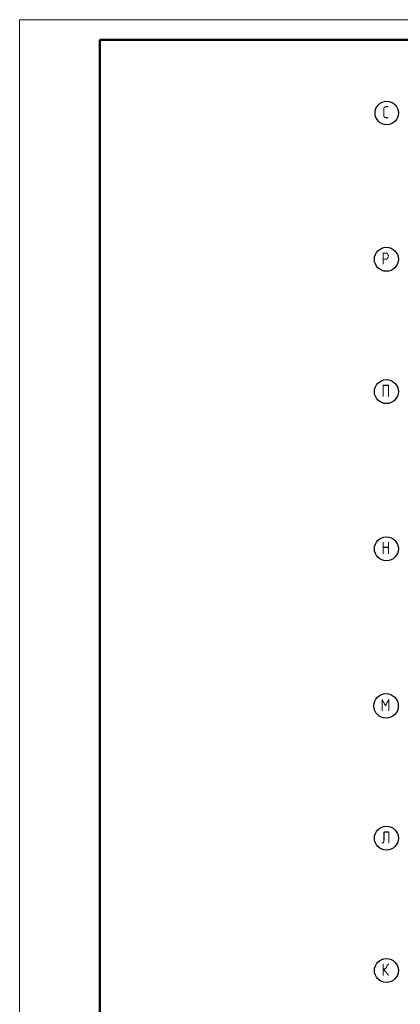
# Model space of a CAD drawing. Header units: millimetres. Extents: x -49773 to 2322955, y -3321 to 58485.
# Tile 293 of 580: x 1155700 to 1165208, y 31734 to 56294. Entities that reach past the tile are written whole.
import ezdxf

# ---------------------------------------------------------------- set-up
doc = ezdxf.new("R2010")
doc.units = ezdxf.units.MM
doc.linetypes.add('______5', pattern=[1100, 800, -100, 100, -100])
doc.layers.add('Standard', color=7, linetype='Continuous', lineweight=25)
doc.layers.add('Осевая линия_ общее', color=7, linetype='______5', lineweight=13, true_color=0xa0a0a0)
doc.styles.add('ISOCPEUR', font='txt')

msp = doc.modelspace()

# ---------------------------------------------------------------- linework, layer by layer
at = {"layer": 'Standard', "color": 7, "linetype": 'Continuous', "lineweight": 13, "transparency": 33554687}
msp.add_lwpolyline([(1155700.2, -3105.8), (1197700.2, -3105.8), (1197700.2, 56294.2), (1155700.2, 56294.2), (1155700.2, -3105.8)], close=True, dxfattribs=at)
at = {"layer": 'Standard', "color": 7, "linetype": 'Continuous', "lineweight": 50, "transparency": 33554687}
msp.add_lwpolyline([(1157700.2, 55794.2), (1197200.2, 55794.2), (1197200.2, -2605.8), (1157700.2, -2605.8), (1157700.2, 55794.2)], close=True, dxfattribs=at)
at = {"layer": 'Осевая линия_ общее', "color": 7, "linetype": 'Continuous', "lineweight": 25, "transparency": 33554687}
for centre, radius in [((1164868.4, 53967.2), 292.4), ((1164859.7, 50317.2), 298.8), ((1164859.7, 47017.2), 298.8), ((1164859.7, 43097.1), 298.8), ((1164851.7, 39177.1), 305.8), ((1164859.7, 35877.2), 298.8), ((1164859.7, 32577.2), 298.8), ((1164859.7, 32577.2), 298.8)]:
    msp.add_circle(centre, radius, dxfattribs=at)

# ---------------------------------------------------------------- texts
at = {"layer": 'Осевая линия_ общее', "color": 7, "linetype": 'Continuous', "lineweight": 25, "transparency": 33554687, "char_height": 300, "attachment_point": 7, "style": 'ISOCPEUR'}
for s, insert, width in [('\\W0.78;С', (1164763.4, 53836.7), 326.407), ('\\W0.80;Р', (1164739.7, 50186.7), 359.839), ('\\W0.80;П', (1164739.7, 46886.7), 359.839), ('\\W0.80;Н', (1164739.7, 42966.7), 359.839), ('\\W0.82;М', (1164716.7, 39046.6), 392.649), ('\\W0.80;Л', (1164739.7, 35746.7), 359.839), ('\\W0.80;К', (1164739.7, 32446.7), 359.839), ('\\W0.80;К', (1164739.7, 32446.7), 359.839)]:
    msp.add_mtext(s, dxfattribs=dict(at, insert=insert, width=width))

doc.saveas('drawing.dxf')
